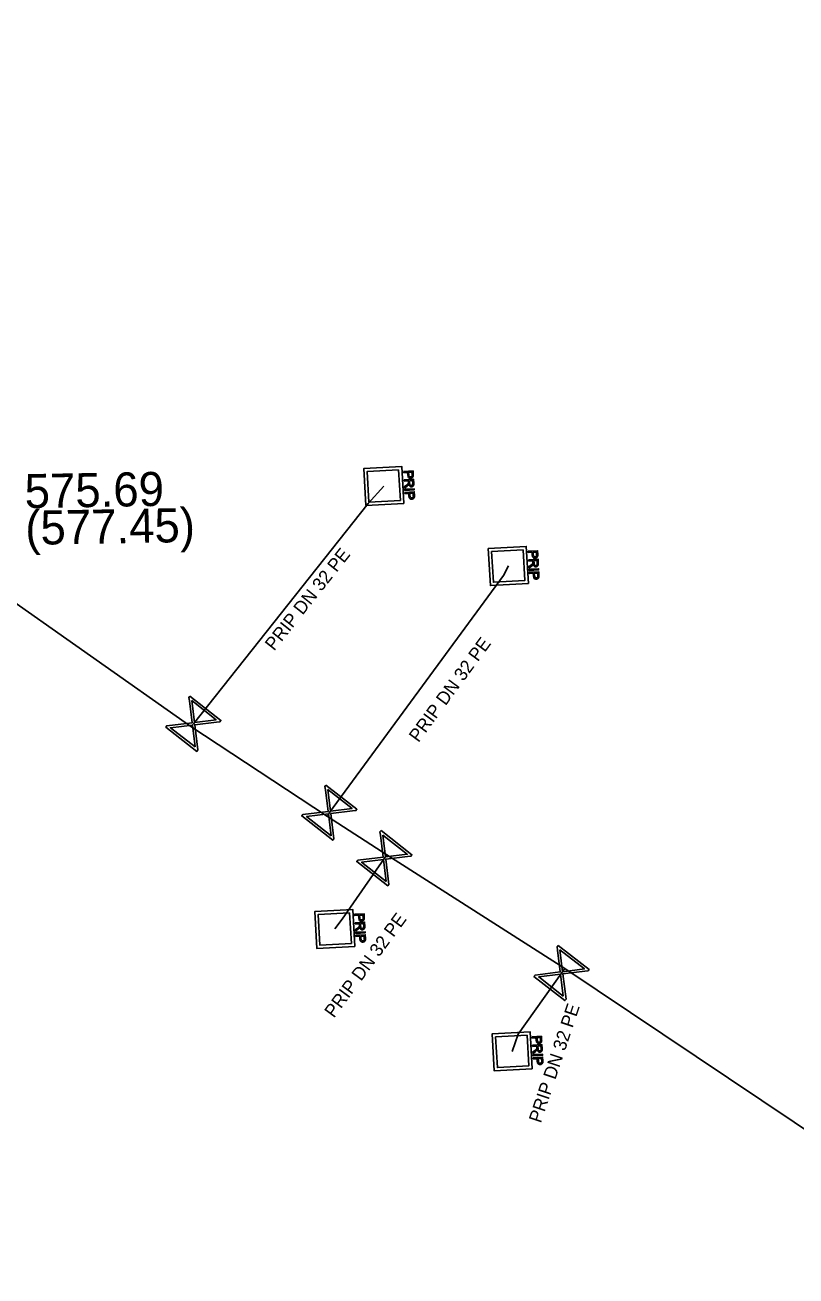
# Model space of a CAD drawing. Extents: x -643842 to -636370, y -1119190 to -1110210.
# Drawn here: x -641997.66 to -641968.25, y -1113502.17 to -1113454.44 of the extents above; entities that cross this region are included whole.
import ezdxf

# ---------------------------------------------------------------- set-up
doc = ezdxf.new("R2010")
doc.units = 0
for name, color, linetype in [('22', 7, 'Continuous'), ('Default', 7, 'Continuous'), ('Level 16', 7, 'Continuous'), ('Level 18', 7, 'Continuous'), ('Level 21', 7, 'Continuous'), ('Level 23', 7, 'Continuous'), ('Level 27', 7, 'Continuous')]:
    doc.layers.add(name, color=color, linetype=linetype)

msp = doc.modelspace()

# ---------------------------------------------------------------- linework, layer by layer
at = {"layer": 'Default'}
for points in [[(-641982.849, -1113471.584), (-641982.847, -1113471.62), (-641982.85, -1113471.639), (-641982.853, -1113471.665), (-641982.864, -1113471.684), (-641982.875, -1113471.703), (-641982.896, -1113471.715), (-641982.918, -1113471.726), (-641982.945, -1113471.728), (-641982.991, -1113471.731), (-641983.024, -1113471.704), (-641983.056, -1113471.677), (-641983.061, -1113471.601)], [(-641983.019, -1113471.599), (-641983.017, -1113471.645), (-641982.999, -1113471.663), (-641982.98, -1113471.681), (-641982.949, -1113471.679), (-641982.927, -1113471.678), (-641982.912, -1113471.666), (-641982.896, -1113471.654), (-641982.893, -1113471.636), (-641982.89, -1113471.623), (-641982.892, -1113471.59)], [(-641983.11, -1113471.994), (-641983.078, -1113471.972), (-641983.062, -1113471.957), (-641983.046, -1113471.943), (-641983.04, -1113471.932), (-641983.034, -1113471.92), (-641983.032, -1113471.909), (-641983.03, -1113471.902), (-641983.031, -1113471.883)], [(-641982.829, -1113471.928), (-641982.826, -1113471.975), (-641982.835, -1113472.001), (-641982.843, -1113472.026), (-641982.866, -1113472.043), (-641982.89, -1113472.059), (-641982.919, -1113472.06), (-641982.958, -1113472.063), (-641982.985, -1113472.04), (-641983.012, -1113472.017), (-641983.022, -1113471.966), (-641983.031, -1113471.985), (-641983.039, -1113471.995), (-641983.056, -1113472.017), (-641983.084, -1113472.037)], [(-641982.988, -1113471.927), (-641982.986, -1113471.96), (-641982.978, -1113471.978), (-641982.971, -1113471.996), (-641982.955, -1113472.004), (-641982.94, -1113472.013), (-641982.922, -1113472.012), (-641982.898, -1113472.01), (-641982.882, -1113471.991), (-641982.867, -1113471.972), (-641982.869, -1113471.931)], [(-641982.804, -1113472.385), (-641982.801, -1113472.42), (-641982.804, -1113472.44), (-641982.807, -1113472.466), (-641982.818, -1113472.485), (-641982.83, -1113472.504), (-641982.851, -1113472.515), (-641982.872, -1113472.527), (-641982.899, -1113472.529), (-641982.945, -1113472.531), (-641982.978, -1113472.505), (-641983.011, -1113472.478), (-641983.015, -1113472.402)], [(-641982.974, -1113472.4), (-641982.971, -1113472.446), (-641982.953, -1113472.464), (-641982.935, -1113472.482), (-641982.903, -1113472.48), (-641982.881, -1113472.479), (-641982.866, -1113472.467), (-641982.851, -1113472.455), (-641982.847, -1113472.436), (-641982.844, -1113472.424), (-641982.846, -1113472.391)], [(-641978.36, -1113475.044), (-641978.328, -1113475.022), (-641978.312, -1113475.007), (-641978.296, -1113474.993), (-641978.29, -1113474.982), (-641978.284, -1113474.97), (-641978.282, -1113474.959), (-641978.28, -1113474.952), (-641978.281, -1113474.933)], [(-641978.079, -1113474.978), (-641978.076, -1113475.025), (-641978.085, -1113475.051), (-641978.093, -1113475.076), (-641978.116, -1113475.093), (-641978.14, -1113475.109), (-641978.169, -1113475.11), (-641978.208, -1113475.113), (-641978.235, -1113475.09), (-641978.262, -1113475.067), (-641978.272, -1113475.016), (-641978.281, -1113475.035), (-641978.289, -1113475.045), (-641978.306, -1113475.067), (-641978.334, -1113475.087)], [(-641978.099, -1113474.634), (-641978.097, -1113474.67), (-641978.1, -1113474.689), (-641978.103, -1113474.715), (-641978.114, -1113474.734), (-641978.125, -1113474.753), (-641978.146, -1113474.765), (-641978.168, -1113474.776), (-641978.195, -1113474.778), (-641978.241, -1113474.781), (-641978.274, -1113474.754), (-641978.306, -1113474.727), (-641978.311, -1113474.651)], [(-641978.269, -1113474.649), (-641978.267, -1113474.695), (-641978.249, -1113474.713), (-641978.23, -1113474.731), (-641978.199, -1113474.729), (-641978.177, -1113474.728), (-641978.162, -1113474.716), (-641978.146, -1113474.704), (-641978.143, -1113474.686), (-641978.14, -1113474.673), (-641978.142, -1113474.64)], [(-641978.238, -1113474.977), (-641978.236, -1113475.01), (-641978.228, -1113475.028), (-641978.221, -1113475.046), (-641978.205, -1113475.054), (-641978.19, -1113475.063), (-641978.172, -1113475.062), (-641978.148, -1113475.06), (-641978.132, -1113475.041), (-641978.117, -1113475.022), (-641978.119, -1113474.981)], [(-641978.054, -1113475.435), (-641978.051, -1113475.47), (-641978.054, -1113475.49), (-641978.057, -1113475.516), (-641978.068, -1113475.535), (-641978.08, -1113475.554), (-641978.101, -1113475.565), (-641978.122, -1113475.577), (-641978.149, -1113475.579), (-641978.195, -1113475.581), (-641978.228, -1113475.555), (-641978.261, -1113475.528), (-641978.265, -1113475.452)], [(-641978.224, -1113475.45), (-641978.221, -1113475.496), (-641978.203, -1113475.514), (-641978.185, -1113475.532), (-641978.153, -1113475.53), (-641978.131, -1113475.529), (-641978.116, -1113475.517), (-641978.101, -1113475.505), (-641978.097, -1113475.486), (-641978.094, -1113475.474), (-641978.096, -1113475.441)], [(-641984.98, -1113488.894), (-641984.948, -1113488.872), (-641984.932, -1113488.857), (-641984.916, -1113488.843), (-641984.91, -1113488.832), (-641984.904, -1113488.82), (-641984.902, -1113488.809), (-641984.9, -1113488.802), (-641984.901, -1113488.783)], [(-641984.699, -1113488.828), (-641984.696, -1113488.875), (-641984.705, -1113488.901), (-641984.713, -1113488.926), (-641984.736, -1113488.943), (-641984.76, -1113488.959), (-641984.789, -1113488.96), (-641984.828, -1113488.963), (-641984.855, -1113488.94), (-641984.882, -1113488.917), (-641984.892, -1113488.866), (-641984.901, -1113488.885), (-641984.909, -1113488.895), (-641984.926, -1113488.917), (-641984.954, -1113488.937)], [(-641984.719, -1113488.484), (-641984.717, -1113488.52), (-641984.72, -1113488.539), (-641984.723, -1113488.565), (-641984.734, -1113488.584), (-641984.745, -1113488.603), (-641984.766, -1113488.615), (-641984.788, -1113488.626), (-641984.815, -1113488.628), (-641984.861, -1113488.631), (-641984.894, -1113488.604), (-641984.926, -1113488.577), (-641984.931, -1113488.501)], [(-641984.889, -1113488.499), (-641984.887, -1113488.545), (-641984.869, -1113488.563), (-641984.85, -1113488.581), (-641984.819, -1113488.579), (-641984.797, -1113488.578), (-641984.782, -1113488.566), (-641984.766, -1113488.554), (-641984.763, -1113488.536), (-641984.76, -1113488.523), (-641984.762, -1113488.49)], [(-641984.858, -1113488.827), (-641984.856, -1113488.86), (-641984.848, -1113488.878), (-641984.841, -1113488.896), (-641984.825, -1113488.904), (-641984.81, -1113488.913), (-641984.792, -1113488.912), (-641984.768, -1113488.91), (-641984.752, -1113488.891), (-641984.737, -1113488.872), (-641984.739, -1113488.831)], [(-641984.674, -1113489.285), (-641984.671, -1113489.32), (-641984.674, -1113489.34), (-641984.677, -1113489.366), (-641984.688, -1113489.385), (-641984.7, -1113489.404), (-641984.721, -1113489.415), (-641984.742, -1113489.427), (-641984.769, -1113489.429), (-641984.815, -1113489.431), (-641984.848, -1113489.405), (-641984.881, -1113489.378), (-641984.885, -1113489.302)], [(-641984.844, -1113489.3), (-641984.841, -1113489.346), (-641984.823, -1113489.364), (-641984.805, -1113489.382), (-641984.773, -1113489.38), (-641984.751, -1113489.379), (-641984.736, -1113489.367), (-641984.721, -1113489.355), (-641984.717, -1113489.336), (-641984.714, -1113489.324), (-641984.716, -1113489.291)], [(-641977.949, -1113493.154), (-641977.947, -1113493.19), (-641977.95, -1113493.209), (-641977.953, -1113493.235), (-641977.964, -1113493.254), (-641977.975, -1113493.273), (-641977.996, -1113493.285), (-641978.018, -1113493.296), (-641978.045, -1113493.298), (-641978.091, -1113493.301), (-641978.124, -1113493.274), (-641978.156, -1113493.247), (-641978.161, -1113493.171)], [(-641978.119, -1113493.169), (-641978.117, -1113493.215), (-641978.099, -1113493.233), (-641978.08, -1113493.251), (-641978.049, -1113493.249), (-641978.027, -1113493.248), (-641978.012, -1113493.236), (-641977.996, -1113493.224), (-641977.993, -1113493.206), (-641977.99, -1113493.193), (-641977.992, -1113493.16)], [(-641978.21, -1113493.564), (-641978.178, -1113493.542), (-641978.162, -1113493.527), (-641978.146, -1113493.513), (-641978.14, -1113493.502), (-641978.134, -1113493.49), (-641978.132, -1113493.479), (-641978.13, -1113493.472), (-641978.131, -1113493.453)], [(-641977.929, -1113493.498), (-641977.926, -1113493.545), (-641977.935, -1113493.571), (-641977.943, -1113493.596), (-641977.966, -1113493.613), (-641977.99, -1113493.629), (-641978.019, -1113493.63), (-641978.058, -1113493.633), (-641978.085, -1113493.61), (-641978.112, -1113493.587), (-641978.122, -1113493.536), (-641978.131, -1113493.555), (-641978.139, -1113493.565), (-641978.156, -1113493.587), (-641978.184, -1113493.607)], [(-641978.088, -1113493.497), (-641978.086, -1113493.53), (-641978.078, -1113493.548), (-641978.071, -1113493.566), (-641978.055, -1113493.574), (-641978.04, -1113493.583), (-641978.022, -1113493.582), (-641977.998, -1113493.58), (-641977.982, -1113493.561), (-641977.967, -1113493.542), (-641977.969, -1113493.501)], [(-641977.904, -1113493.955), (-641977.901, -1113493.99), (-641977.904, -1113494.01), (-641977.907, -1113494.036), (-641977.918, -1113494.055), (-641977.93, -1113494.074), (-641977.951, -1113494.085), (-641977.972, -1113494.097), (-641977.999, -1113494.099), (-641978.045, -1113494.101), (-641978.078, -1113494.075), (-641978.111, -1113494.048), (-641978.115, -1113493.972)], [(-641978.074, -1113493.97), (-641978.071, -1113494.016), (-641978.053, -1113494.034), (-641978.035, -1113494.052), (-641978.003, -1113494.05), (-641977.981, -1113494.049), (-641977.966, -1113494.037), (-641977.951, -1113494.025), (-641977.947, -1113494.006), (-641977.944, -1113493.994), (-641977.946, -1113493.961)]]:
    msp.add_open_spline(points, degree=3, dxfattribs=at)
at = {"layer": 'Level 16'}
for points in [[(-641991.369, -1113480.047), (-641990.187, -1113480.971), (-641990.228, -1113481.023), (-641990.356, -1113481.034), (-641991.189, -1113481.138), (-641991.07, -1113482.101), (-641991.111, -1113482.153), (-641992.293, -1113481.229), (-641992.252, -1113481.177), (-641991.288, -1113481.061), (-641991.391, -1113480.227), (-641991.41, -1113480.099), (-641991.369, -1113480.047)], [(-641991.303, -1113480.218), (-641991.2, -1113481.05), (-641990.37, -1113480.947), (-641991.303, -1113480.218)], [(-641991.173, -1113481.985), (-641991.277, -1113481.148), (-641992.112, -1113481.252), (-641991.173, -1113481.985)], [(-641986.179, -1113483.437), (-641984.997, -1113484.361), (-641985.038, -1113484.413), (-641985.166, -1113484.424), (-641985.999, -1113484.528), (-641985.88, -1113485.491), (-641985.921, -1113485.543), (-641987.103, -1113484.619), (-641987.062, -1113484.567), (-641986.098, -1113484.451), (-641986.201, -1113483.617), (-641986.22, -1113483.489), (-641986.179, -1113483.437)], [(-641986.113, -1113483.608), (-641986.01, -1113484.44), (-641985.18, -1113484.337), (-641986.113, -1113483.608)], [(-641985.983, -1113485.375), (-641986.087, -1113484.538), (-641986.922, -1113484.642), (-641985.983, -1113485.375)], [(-641984.079, -1113485.177), (-641982.897, -1113486.101), (-641982.938, -1113486.153), (-641983.066, -1113486.164), (-641983.899, -1113486.268), (-641983.78, -1113487.231), (-641983.821, -1113487.283), (-641985.003, -1113486.359), (-641984.962, -1113486.307), (-641983.998, -1113486.191), (-641984.101, -1113485.357), (-641984.12, -1113485.229), (-641984.079, -1113485.177)], [(-641984.013, -1113485.348), (-641983.91, -1113486.18), (-641983.08, -1113486.077), (-641984.013, -1113485.348)], [(-641983.883, -1113487.115), (-641983.987, -1113486.278), (-641984.822, -1113486.382), (-641983.883, -1113487.115)], [(-641977.319, -1113489.557), (-641976.137, -1113490.481), (-641976.178, -1113490.533), (-641976.306, -1113490.544), (-641977.139, -1113490.648), (-641977.02, -1113491.611), (-641977.061, -1113491.663), (-641978.243, -1113490.739), (-641978.202, -1113490.687), (-641977.238, -1113490.571), (-641977.341, -1113489.737), (-641977.36, -1113489.609), (-641977.319, -1113489.557)], [(-641977.253, -1113489.728), (-641977.15, -1113490.56), (-641976.32, -1113490.457), (-641977.253, -1113489.728)], [(-641977.123, -1113491.495), (-641977.227, -1113490.658), (-641978.062, -1113490.762), (-641977.123, -1113491.495)]]:
    msp.add_lwpolyline(points, dxfattribs=at)
at = {"layer": 'Level 18'}
for points in [[(-641983.207, -1113472.693), (-641984.656, -1113472.778), (-641984.739, -1113471.367), (-641983.29, -1113471.282), (-641983.207, -1113472.693)], [(-641983.406, -1113471.41), (-641984.609, -1113471.48), (-641984.54, -1113472.65), (-641983.337, -1113472.58), (-641983.406, -1113471.41)], [(-641983.215, -1113471.471), (-641982.857, -1113471.45), (-641982.849, -1113471.584)], [(-641983.061, -1113471.601), (-641983.066, -1113471.509), (-641983.212, -1113471.517), (-641983.215, -1113471.471)], [(-641982.892, -1113471.59), (-641982.897, -1113471.499), (-641983.025, -1113471.506)], [(-641983.025, -1113471.506), (-641983.019, -1113471.599)], [(-641983.197, -1113471.79), (-641982.838, -1113471.769), (-641982.829, -1113471.928)], [(-641983.031, -1113471.883), (-641983.034, -1113471.829), (-641983.194, -1113471.838), (-641983.197, -1113471.79)], [(-641983.084, -1113472.037), (-641983.178, -1113472.105), (-641983.182, -1113472.045), (-641983.11, -1113471.994)], [(-641983.177, -1113472.154), (-641982.818, -1113472.133), (-641982.816, -1113472.179), (-641983.174, -1113472.2), (-641983.177, -1113472.154)], [(-641982.869, -1113471.931), (-641982.876, -1113471.819), (-641982.994, -1113471.826)], [(-641982.994, -1113471.826), (-641982.988, -1113471.927)], [(-641983.17, -1113472.272), (-641982.811, -1113472.251), (-641982.804, -1113472.385)], [(-641983.015, -1113472.402), (-641983.021, -1113472.31), (-641983.167, -1113472.318), (-641983.17, -1113472.272)], [(-641982.846, -1113472.391), (-641982.851, -1113472.3), (-641982.979, -1113472.307)], [(-641982.979, -1113472.307), (-641982.974, -1113472.4)], [(-641978.457, -1113475.743), (-641979.906, -1113475.828), (-641979.989, -1113474.417), (-641978.54, -1113474.332), (-641978.457, -1113475.743)], [(-641978.656, -1113474.46), (-641979.859, -1113474.53), (-641979.79, -1113475.7), (-641978.587, -1113475.63), (-641978.656, -1113474.46)], [(-641978.465, -1113474.521), (-641978.107, -1113474.5), (-641978.099, -1113474.634)], [(-641978.311, -1113474.651), (-641978.316, -1113474.559), (-641978.462, -1113474.567), (-641978.465, -1113474.521)], [(-641978.142, -1113474.64), (-641978.147, -1113474.549), (-641978.275, -1113474.556)], [(-641978.447, -1113474.84), (-641978.088, -1113474.819), (-641978.079, -1113474.978)], [(-641978.281, -1113474.933), (-641978.284, -1113474.879), (-641978.444, -1113474.888), (-641978.447, -1113474.84)], [(-641978.275, -1113474.556), (-641978.269, -1113474.649)], [(-641978.119, -1113474.981), (-641978.126, -1113474.869), (-641978.244, -1113474.876)], [(-641978.244, -1113474.876), (-641978.238, -1113474.977)], [(-641978.334, -1113475.087), (-641978.428, -1113475.155), (-641978.432, -1113475.095), (-641978.36, -1113475.044)], [(-641978.427, -1113475.204), (-641978.068, -1113475.183), (-641978.066, -1113475.229), (-641978.424, -1113475.25), (-641978.427, -1113475.204)], [(-641978.42, -1113475.322), (-641978.061, -1113475.301), (-641978.054, -1113475.435)], [(-641978.265, -1113475.452), (-641978.271, -1113475.36), (-641978.417, -1113475.368), (-641978.42, -1113475.322)], [(-641978.096, -1113475.441), (-641978.101, -1113475.35), (-641978.229, -1113475.357)], [(-641978.229, -1113475.357), (-641978.224, -1113475.45)], [(-641985.077, -1113489.593), (-641986.526, -1113489.678), (-641986.609, -1113488.267), (-641985.16, -1113488.182), (-641985.077, -1113489.593)], [(-641985.276, -1113488.31), (-641986.479, -1113488.38), (-641986.41, -1113489.55), (-641985.207, -1113489.48), (-641985.276, -1113488.31)], [(-641985.085, -1113488.371), (-641984.727, -1113488.35), (-641984.719, -1113488.484)], [(-641984.931, -1113488.501), (-641984.936, -1113488.409), (-641985.082, -1113488.417), (-641985.085, -1113488.371)], [(-641985.067, -1113488.69), (-641984.708, -1113488.669), (-641984.699, -1113488.828)], [(-641984.901, -1113488.783), (-641984.904, -1113488.729), (-641985.064, -1113488.738), (-641985.067, -1113488.69)], [(-641984.762, -1113488.49), (-641984.767, -1113488.399), (-641984.895, -1113488.406)], [(-641984.895, -1113488.406), (-641984.889, -1113488.499)], [(-641984.739, -1113488.831), (-641984.746, -1113488.719), (-641984.864, -1113488.726)], [(-641984.864, -1113488.726), (-641984.858, -1113488.827)], [(-641984.954, -1113488.937), (-641985.048, -1113489.005), (-641985.052, -1113488.945), (-641984.98, -1113488.894)], [(-641985.047, -1113489.054), (-641984.688, -1113489.033), (-641984.686, -1113489.079), (-641985.044, -1113489.1), (-641985.047, -1113489.054)], [(-641985.04, -1113489.172), (-641984.681, -1113489.151), (-641984.674, -1113489.285)], [(-641984.885, -1113489.302), (-641984.891, -1113489.21), (-641985.037, -1113489.218), (-641985.04, -1113489.172)], [(-641984.716, -1113489.291), (-641984.721, -1113489.2), (-641984.849, -1113489.207)], [(-641984.849, -1113489.207), (-641984.844, -1113489.3)], [(-641978.307, -1113494.263), (-641979.756, -1113494.348), (-641979.839, -1113492.937), (-641978.39, -1113492.852), (-641978.307, -1113494.263)], [(-641978.506, -1113492.98), (-641979.709, -1113493.05), (-641979.64, -1113494.22), (-641978.437, -1113494.15), (-641978.506, -1113492.98)], [(-641978.315, -1113493.041), (-641977.957, -1113493.02), (-641977.949, -1113493.154)], [(-641978.161, -1113493.171), (-641978.166, -1113493.079), (-641978.312, -1113493.087), (-641978.315, -1113493.041)], [(-641977.992, -1113493.16), (-641977.997, -1113493.069), (-641978.125, -1113493.076)], [(-641978.125, -1113493.076), (-641978.119, -1113493.169)], [(-641978.297, -1113493.36), (-641977.938, -1113493.339), (-641977.929, -1113493.498)], [(-641978.131, -1113493.453), (-641978.134, -1113493.399), (-641978.294, -1113493.408), (-641978.297, -1113493.36)], [(-641978.184, -1113493.607), (-641978.278, -1113493.675), (-641978.282, -1113493.615), (-641978.21, -1113493.564)], [(-641977.969, -1113493.501), (-641977.976, -1113493.389), (-641978.094, -1113493.396)], [(-641978.094, -1113493.396), (-641978.088, -1113493.497)], [(-641978.277, -1113493.724), (-641977.918, -1113493.703), (-641977.916, -1113493.749), (-641978.274, -1113493.77), (-641978.277, -1113493.724)], [(-641978.27, -1113493.842), (-641977.911, -1113493.821), (-641977.904, -1113493.955)], [(-641978.115, -1113493.972), (-641978.121, -1113493.88), (-641978.267, -1113493.888), (-641978.27, -1113493.842)], [(-641977.946, -1113493.961), (-641977.951, -1113493.87), (-641978.079, -1113493.877)], [(-641978.079, -1113493.877), (-641978.074, -1113493.97)]]:
    msp.add_lwpolyline(points, dxfattribs=at)
at = {"layer": 'Level 21'}
msp.add_lwpolyline([(-641959.57, -1113502.17), (-641977.07, -1113490.44), (-641983.86, -1113486.1), (-641986.12, -1113484.64), (-641991.34, -1113481.2), (-641999, -1113475.81), (-642005.56, -1113471.37), (-642012.57, -1113466.89), (-642013.65, -1113466.16), (-642021.65, -1113460.85), (-642030.99, -1113454.44)], dxfattribs=at)
at = {"layer": 'Level 23'}
for points in [[(-641991.34, -1113481.2), (-641991.24, -1113481.1), (-641984.57, -1113472.7), (-641983.97, -1113472.03)], [(-641986.12, -1113484.64), (-641986.05, -1113484.49), (-641979.4, -1113475.44), (-641979.22, -1113475.08)], [(-641985.84, -1113488.93), (-641985.56, -1113488.55), (-641983.95, -1113486.23), (-641983.86, -1113486.1)], [(-641979.07, -1113493.6), (-641978.85, -1113492.94), (-641977.19, -1113490.61), (-641977.07, -1113490.44)]]:
    msp.add_lwpolyline(points, dxfattribs=at)

# ---------------------------------------------------------------- texts
at = {"layer": '22'}
for rotation, p in [(51.5488, (-641988.159, -1113478.346)), (53.6913, (-641982.651, -1113481.842)), (53.6157, (-641985.876, -1113492.355)), (71.5651, (-641977.98, -1113496.362))]:
    msp.add_text('PRIP DN 32 PE', height=0.5, rotation=rotation, dxfattribs=at).set_placement(p)
at = {"layer": 'Level 27'}
for s, p in [('575.69', (-641997.667, -1113472.877)), ('(577.45)', (-641997.642, -1113474.276))]:
    msp.add_text(s, height=1.3, rotation=1, dxfattribs=at).set_placement(p)

doc.saveas('drawing.dxf')
